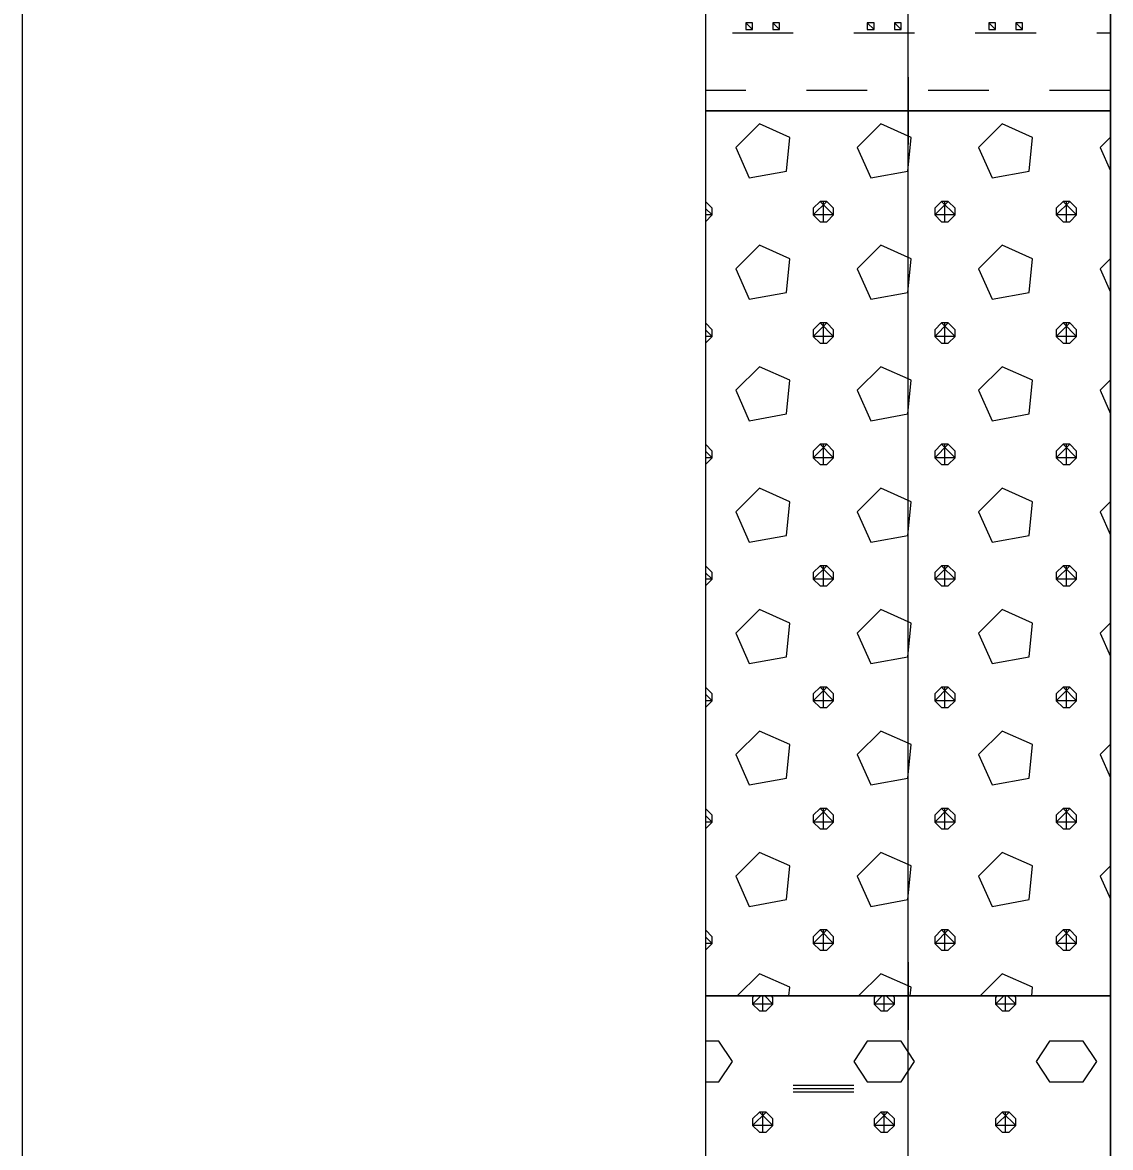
# Model space of a CAD drawing. Extents: x 3042 to 4120, y 576 to 2694.
# Drawn here: x 3821.33 to 3833.62, y 1339.65 to 1352.36 of the extents above; entities that cross this region are included whole.
import ezdxf

# ---------------------------------------------------------------- set-up
doc = ezdxf.new("R2010")
doc.units = 0
for name, color, linetype in [('12', 7, 'Continuous'), ('18', 7, 'Continuous'), ('51', 7, 'Continuous'), ('53', 7, 'Continuous'), ('56', 7, 'Continuous')]:
    doc.layers.add(name, color=color, linetype=linetype)

msp = doc.modelspace()

# ---------------------------------------------------------------- linework, layer by layer
at = {"layer": '12'}
msp.add_lwpolyline([(3821.333, 1334.679), (3821.333, 1374.363)], dxfattribs=at)
at = {"layer": '18'}
msp.add_line((3831.333, 1327.313), (3831.333, 1374.363), dxfattribs=at)
at = {"layer": '51'}
for points in [[(3829.047, 1351.363), (3833.619, 1351.363), (3833.619, 1355.363), (3829.047, 1355.363)], [(3829.047, 1341.363), (3833.619, 1341.363), (3833.619, 1351.363), (3829.047, 1351.363)], [(3829.047, 1335.363), (3833.619, 1335.363), (3833.619, 1341.363), (3829.047, 1341.363)]]:
    msp.add_lwpolyline(points, close=True, dxfattribs=at)
for points in [[(3829.501, 1352.357), (3829.501, 1352.281), (3829.578, 1352.281), (3829.578, 1352.357), (3829.501, 1352.357), (3829.578, 1352.281)], [(3829.806, 1352.357), (3829.806, 1352.281), (3829.882, 1352.281), (3829.882, 1352.357), (3829.806, 1352.357), (3829.882, 1352.281)], [(3830.873, 1352.357), (3830.873, 1352.281), (3830.949, 1352.281), (3830.949, 1352.357), (3830.873, 1352.357), (3830.949, 1352.281)], [(3831.178, 1352.357), (3831.178, 1352.281), (3831.254, 1352.281), (3831.254, 1352.357), (3831.178, 1352.357), (3831.254, 1352.281)], [(3832.245, 1352.357), (3832.245, 1352.281), (3832.321, 1352.281), (3832.321, 1352.357), (3832.245, 1352.357), (3832.321, 1352.281)], [(3832.549, 1352.357), (3832.549, 1352.281), (3832.626, 1352.281), (3832.626, 1352.357), (3832.549, 1352.357), (3832.626, 1352.281)], [(3833.616, 1352.357), (3833.616, 1352.281), (3833.619, 1352.281)], [(3833.619, 1352.357), (3833.616, 1352.357), (3833.619, 1352.355)], [(3829.349, 1352.243), (3830.035, 1352.243)], [(3830.721, 1352.243), (3831.406, 1352.243)], [(3832.092, 1352.243), (3832.778, 1352.243)], [(3833.464, 1352.243), (3833.619, 1352.243)], [(3829.047, 1351.595), (3829.501, 1351.595)], [(3830.187, 1351.595), (3830.873, 1351.595)], [(3831.559, 1351.595), (3832.245, 1351.595)], [(3832.93, 1351.595), (3833.616, 1351.595)], [(3829.387, 1350.948), (3829.539, 1350.605), (3829.959, 1350.681), (3829.997, 1351.062), (3829.654, 1351.214), (3829.387, 1350.948)], [(3830.759, 1350.948), (3830.911, 1350.605), (3831.33, 1350.681), (3831.368, 1351.062), (3831.025, 1351.214), (3830.759, 1350.948)], [(3832.13, 1350.948), (3832.283, 1350.605), (3832.702, 1350.681), (3832.74, 1351.062), (3832.397, 1351.214), (3832.13, 1350.948)], [(3833.619, 1351.065), (3833.502, 1350.948)], [(3833.502, 1350.948), (3833.619, 1350.684)], [(3829.044, 1350.11), (3829.044, 1350.11), (3829.12, 1350.186), (3829.12, 1350.262), (3829.044, 1350.338), (3829.044, 1350.338)], [(3829.044, 1350.338), (3829.044, 1350.338)], [(3829.047, 1350.259), (3829.12, 1350.186), (3829.047, 1350.186)], [(3830.34, 1350.338), (3830.263, 1350.262), (3830.263, 1350.186), (3830.34, 1350.11), (3830.416, 1350.11), (3830.492, 1350.186), (3830.492, 1350.262), (3830.416, 1350.338), (3830.34, 1350.338), (3830.492, 1350.186), (3830.263, 1350.186), (3830.416, 1350.338)], [(3830.378, 1350.11), (3830.378, 1350.338)], [(3831.711, 1350.338), (3831.635, 1350.262), (3831.635, 1350.186), (3831.711, 1350.11), (3831.787, 1350.11), (3831.864, 1350.186), (3831.864, 1350.262), (3831.787, 1350.338), (3831.711, 1350.338), (3831.864, 1350.186), (3831.635, 1350.186), (3831.787, 1350.338)], [(3831.749, 1350.11), (3831.749, 1350.338)], [(3833.083, 1350.338), (3833.007, 1350.262), (3833.007, 1350.186), (3833.083, 1350.11), (3833.159, 1350.11), (3833.235, 1350.186), (3833.235, 1350.262), (3833.159, 1350.338), (3833.083, 1350.338), (3833.235, 1350.186), (3833.007, 1350.186), (3833.159, 1350.338)], [(3833.121, 1350.11), (3833.121, 1350.338)], [(3829.387, 1349.576), (3829.539, 1349.233), (3829.959, 1349.309), (3829.997, 1349.69), (3829.654, 1349.843), (3829.387, 1349.576)], [(3830.759, 1349.576), (3830.911, 1349.233), (3831.33, 1349.309), (3831.368, 1349.69), (3831.025, 1349.843), (3830.759, 1349.576)], [(3832.13, 1349.576), (3832.283, 1349.233), (3832.702, 1349.309), (3832.74, 1349.69), (3832.397, 1349.843), (3832.13, 1349.576)], [(3833.619, 1349.693), (3833.502, 1349.576)], [(3833.502, 1349.576), (3833.619, 1349.313)], [(3829.044, 1348.738), (3829.044, 1348.738), (3829.12, 1348.814), (3829.12, 1348.89), (3829.044, 1348.967), (3829.044, 1348.967)], [(3829.044, 1348.967), (3829.044, 1348.967)], [(3830.34, 1348.967), (3830.263, 1348.89), (3830.263, 1348.814), (3830.34, 1348.738), (3830.416, 1348.738), (3830.492, 1348.814), (3830.492, 1348.89), (3830.416, 1348.967), (3830.34, 1348.967), (3830.492, 1348.814), (3830.263, 1348.814), (3830.416, 1348.967)], [(3830.378, 1348.738), (3830.378, 1348.967)], [(3831.711, 1348.967), (3831.635, 1348.89), (3831.635, 1348.814), (3831.711, 1348.738), (3831.787, 1348.738), (3831.864, 1348.814), (3831.864, 1348.89), (3831.787, 1348.967), (3831.711, 1348.967), (3831.864, 1348.814), (3831.635, 1348.814), (3831.787, 1348.967)], [(3831.749, 1348.738), (3831.749, 1348.967)], [(3833.083, 1348.967), (3833.007, 1348.89), (3833.007, 1348.814), (3833.083, 1348.738), (3833.159, 1348.738), (3833.235, 1348.814), (3833.235, 1348.89), (3833.159, 1348.967), (3833.083, 1348.967), (3833.235, 1348.814), (3833.007, 1348.814), (3833.159, 1348.967)], [(3833.121, 1348.738), (3833.121, 1348.967)], [(3829.047, 1348.888), (3829.12, 1348.814), (3829.047, 1348.814)], [(3829.387, 1348.205), (3829.539, 1347.862), (3829.959, 1347.938), (3829.997, 1348.319), (3829.654, 1348.471), (3829.387, 1348.205)], [(3830.759, 1348.205), (3830.911, 1347.862), (3831.33, 1347.938), (3831.368, 1348.319), (3831.025, 1348.471), (3830.759, 1348.205)], [(3832.13, 1348.205), (3832.283, 1347.862), (3832.702, 1347.938), (3832.74, 1348.319), (3832.397, 1348.471), (3832.13, 1348.205)], [(3833.619, 1348.322), (3833.502, 1348.205)], [(3833.502, 1348.205), (3833.619, 1347.941)], [(3829.044, 1347.366), (3829.044, 1347.366), (3829.12, 1347.443), (3829.12, 1347.519), (3829.044, 1347.595), (3829.044, 1347.595)], [(3829.044, 1347.595), (3829.044, 1347.595)], [(3830.34, 1347.595), (3830.263, 1347.519), (3830.263, 1347.443), (3830.34, 1347.366), (3830.416, 1347.366), (3830.492, 1347.443), (3830.492, 1347.519), (3830.416, 1347.595), (3830.34, 1347.595), (3830.492, 1347.443), (3830.263, 1347.443), (3830.416, 1347.595)], [(3830.378, 1347.366), (3830.378, 1347.595)], [(3831.711, 1347.595), (3831.635, 1347.519), (3831.635, 1347.443), (3831.711, 1347.366), (3831.787, 1347.366), (3831.864, 1347.443), (3831.864, 1347.519), (3831.787, 1347.595), (3831.711, 1347.595), (3831.864, 1347.443), (3831.635, 1347.443), (3831.787, 1347.595)], [(3831.749, 1347.366), (3831.749, 1347.595)], [(3833.083, 1347.595), (3833.007, 1347.519), (3833.007, 1347.443), (3833.083, 1347.366), (3833.159, 1347.366), (3833.235, 1347.443), (3833.235, 1347.519), (3833.159, 1347.595), (3833.083, 1347.595), (3833.235, 1347.443), (3833.007, 1347.443), (3833.159, 1347.595)], [(3833.121, 1347.366), (3833.121, 1347.595)], [(3829.047, 1347.516), (3829.12, 1347.443), (3829.047, 1347.443)], [(3829.387, 1346.833), (3829.539, 1346.49), (3829.959, 1346.566), (3829.997, 1346.947), (3829.654, 1347.1), (3829.387, 1346.833)], [(3830.759, 1346.833), (3830.911, 1346.49), (3831.33, 1346.566), (3831.368, 1346.947), (3831.025, 1347.1), (3830.759, 1346.833)], [(3832.13, 1346.833), (3832.283, 1346.49), (3832.702, 1346.566), (3832.74, 1346.947), (3832.397, 1347.1), (3832.13, 1346.833)], [(3833.619, 1346.95), (3833.502, 1346.833)], [(3833.502, 1346.833), (3833.619, 1346.57)], [(3829.044, 1345.995), (3829.044, 1345.995), (3829.12, 1346.071), (3829.12, 1346.147), (3829.044, 1346.223), (3829.044, 1346.223)], [(3829.044, 1346.223), (3829.044, 1346.223)], [(3830.34, 1346.223), (3830.263, 1346.147), (3830.263, 1346.071), (3830.34, 1345.995), (3830.416, 1345.995), (3830.492, 1346.071), (3830.492, 1346.147), (3830.416, 1346.223), (3830.34, 1346.223), (3830.492, 1346.071), (3830.263, 1346.071), (3830.416, 1346.223)], [(3830.378, 1345.995), (3830.378, 1346.223)], [(3831.711, 1346.223), (3831.635, 1346.147), (3831.635, 1346.071), (3831.711, 1345.995), (3831.787, 1345.995), (3831.864, 1346.071), (3831.864, 1346.147), (3831.787, 1346.223), (3831.711, 1346.223), (3831.864, 1346.071), (3831.635, 1346.071), (3831.787, 1346.223)], [(3831.749, 1345.995), (3831.749, 1346.223)], [(3833.083, 1346.223), (3833.007, 1346.147), (3833.007, 1346.071), (3833.083, 1345.995), (3833.159, 1345.995), (3833.235, 1346.071), (3833.235, 1346.147), (3833.159, 1346.223), (3833.083, 1346.223), (3833.235, 1346.071), (3833.007, 1346.071), (3833.159, 1346.223)], [(3833.121, 1345.995), (3833.121, 1346.223)], [(3829.047, 1346.144), (3829.12, 1346.071), (3829.047, 1346.071)], [(3829.387, 1345.461), (3829.539, 1345.118), (3829.959, 1345.195), (3829.997, 1345.576), (3829.654, 1345.728), (3829.387, 1345.461)], [(3830.759, 1345.461), (3830.911, 1345.118), (3831.33, 1345.195), (3831.368, 1345.576), (3831.025, 1345.728), (3830.759, 1345.461)], [(3832.13, 1345.461), (3832.283, 1345.118), (3832.702, 1345.195), (3832.74, 1345.576), (3832.397, 1345.728), (3832.13, 1345.461)], [(3833.619, 1345.578), (3833.502, 1345.461)], [(3833.502, 1345.461), (3833.619, 1345.198)], [(3829.044, 1344.623), (3829.044, 1344.623), (3829.12, 1344.699), (3829.12, 1344.776), (3829.044, 1344.852), (3829.044, 1344.852)], [(3829.044, 1344.852), (3829.044, 1344.852)], [(3829.047, 1344.773), (3829.12, 1344.699), (3829.047, 1344.699)], [(3830.34, 1344.852), (3830.263, 1344.776), (3830.263, 1344.699), (3830.34, 1344.623), (3830.416, 1344.623), (3830.492, 1344.699), (3830.492, 1344.776), (3830.416, 1344.852), (3830.34, 1344.852), (3830.492, 1344.699), (3830.263, 1344.699), (3830.416, 1344.852)], [(3830.378, 1344.623), (3830.378, 1344.852)], [(3831.711, 1344.852), (3831.635, 1344.776), (3831.635, 1344.699), (3831.711, 1344.623), (3831.787, 1344.623), (3831.864, 1344.699), (3831.864, 1344.776), (3831.787, 1344.852), (3831.711, 1344.852), (3831.864, 1344.699), (3831.635, 1344.699), (3831.787, 1344.852)], [(3831.749, 1344.623), (3831.749, 1344.852)], [(3833.083, 1344.852), (3833.007, 1344.776), (3833.007, 1344.699), (3833.083, 1344.623), (3833.159, 1344.623), (3833.235, 1344.699), (3833.235, 1344.776), (3833.159, 1344.852), (3833.083, 1344.852), (3833.235, 1344.699), (3833.007, 1344.699), (3833.159, 1344.852)], [(3833.121, 1344.623), (3833.121, 1344.852)], [(3829.387, 1344.09), (3829.539, 1343.747), (3829.959, 1343.823), (3829.997, 1344.204), (3829.654, 1344.356), (3829.387, 1344.09)], [(3830.759, 1344.09), (3830.911, 1343.747), (3831.33, 1343.823), (3831.368, 1344.204), (3831.025, 1344.356), (3830.759, 1344.09)], [(3832.13, 1344.09), (3832.283, 1343.747), (3832.702, 1343.823), (3832.74, 1344.204), (3832.397, 1344.356), (3832.13, 1344.09)], [(3833.619, 1344.207), (3833.502, 1344.09)], [(3833.502, 1344.09), (3833.619, 1343.826)], [(3829.044, 1343.252), (3829.044, 1343.252), (3829.12, 1343.328), (3829.12, 1343.404), (3829.044, 1343.48), (3829.044, 1343.48)], [(3829.044, 1343.48), (3829.044, 1343.48)], [(3829.047, 1343.401), (3829.12, 1343.328), (3829.047, 1343.328)], [(3830.34, 1343.48), (3830.263, 1343.404), (3830.263, 1343.328), (3830.34, 1343.252), (3830.416, 1343.252), (3830.492, 1343.328), (3830.492, 1343.404), (3830.416, 1343.48), (3830.34, 1343.48), (3830.492, 1343.328), (3830.263, 1343.328), (3830.416, 1343.48)], [(3830.378, 1343.252), (3830.378, 1343.48)], [(3831.711, 1343.48), (3831.635, 1343.404), (3831.635, 1343.328), (3831.711, 1343.252), (3831.787, 1343.252), (3831.864, 1343.328), (3831.864, 1343.404), (3831.787, 1343.48), (3831.711, 1343.48), (3831.864, 1343.328), (3831.635, 1343.328), (3831.787, 1343.48)], [(3831.749, 1343.252), (3831.749, 1343.48)], [(3833.083, 1343.48), (3833.007, 1343.404), (3833.007, 1343.328), (3833.083, 1343.252), (3833.159, 1343.252), (3833.235, 1343.328), (3833.235, 1343.404), (3833.159, 1343.48), (3833.083, 1343.48), (3833.235, 1343.328), (3833.007, 1343.328), (3833.159, 1343.48)], [(3833.121, 1343.252), (3833.121, 1343.48)], [(3829.387, 1342.718), (3829.539, 1342.375), (3829.959, 1342.451), (3829.997, 1342.832), (3829.654, 1342.985), (3829.387, 1342.718)], [(3830.759, 1342.718), (3830.911, 1342.375), (3831.33, 1342.451), (3831.368, 1342.832), (3831.025, 1342.985), (3830.759, 1342.718)], [(3832.13, 1342.718), (3832.283, 1342.375), (3832.702, 1342.451), (3832.74, 1342.832), (3832.397, 1342.985), (3832.13, 1342.718)], [(3833.619, 1342.835), (3833.502, 1342.718)], [(3833.502, 1342.718), (3833.619, 1342.455)], [(3829.044, 1341.88), (3829.044, 1341.88), (3829.12, 1341.956), (3829.12, 1342.032), (3829.044, 1342.109), (3829.044, 1342.109)], [(3829.044, 1342.109), (3829.044, 1342.109)], [(3830.34, 1342.109), (3830.263, 1342.032), (3830.263, 1341.956), (3830.34, 1341.88), (3830.416, 1341.88), (3830.492, 1341.956), (3830.492, 1342.032), (3830.416, 1342.109), (3830.34, 1342.109), (3830.492, 1341.956), (3830.263, 1341.956), (3830.416, 1342.109)], [(3830.378, 1341.88), (3830.378, 1342.109)], [(3831.711, 1342.109), (3831.635, 1342.032), (3831.635, 1341.956), (3831.711, 1341.88), (3831.787, 1341.88), (3831.864, 1341.956), (3831.864, 1342.032), (3831.787, 1342.109), (3831.711, 1342.109), (3831.864, 1341.956), (3831.635, 1341.956), (3831.787, 1342.109)], [(3831.749, 1341.88), (3831.749, 1342.109)], [(3833.083, 1342.109), (3833.007, 1342.032), (3833.007, 1341.956), (3833.083, 1341.88), (3833.159, 1341.88), (3833.235, 1341.956), (3833.235, 1342.032), (3833.159, 1342.109), (3833.083, 1342.109), (3833.235, 1341.956), (3833.007, 1341.956), (3833.159, 1342.109)], [(3833.121, 1341.88), (3833.121, 1342.109)], [(3829.047, 1342.03), (3829.12, 1341.956), (3829.047, 1341.956)], [(3829.987, 1341.363), (3829.997, 1341.461), (3829.654, 1341.613), (3829.403, 1341.363)], [(3831.358, 1341.363), (3831.368, 1341.461), (3831.025, 1341.613), (3830.775, 1341.363)], [(3832.73, 1341.363), (3832.74, 1341.461), (3832.397, 1341.613), (3832.147, 1341.363)], [(3829.594, 1341.363), (3829.578, 1341.347), (3829.578, 1341.27), (3829.654, 1341.194), (3829.73, 1341.194), (3829.806, 1341.27), (3829.806, 1341.347), (3829.79, 1341.363)], [(3829.714, 1341.363), (3829.806, 1341.27), (3829.578, 1341.27), (3829.67, 1341.363)], [(3829.692, 1341.194), (3829.692, 1341.363)], [(3830.966, 1341.363), (3830.949, 1341.347), (3830.949, 1341.27), (3831.025, 1341.194), (3831.102, 1341.194), (3831.178, 1341.27), (3831.178, 1341.347), (3831.161, 1341.363)], [(3831.085, 1341.363), (3831.178, 1341.27), (3830.949, 1341.27), (3831.042, 1341.363)], [(3831.063, 1341.194), (3831.063, 1341.363)], [(3832.337, 1341.363), (3832.321, 1341.347), (3832.321, 1341.27), (3832.397, 1341.194), (3832.473, 1341.194), (3832.549, 1341.27), (3832.549, 1341.347), (3832.533, 1341.363)], [(3832.457, 1341.363), (3832.549, 1341.27), (3832.321, 1341.27), (3832.413, 1341.363)], [(3832.435, 1341.194), (3832.435, 1341.363)], [(3829.047, 1340.394), (3829.197, 1340.394), (3829.349, 1340.623), (3829.197, 1340.851), (3829.047, 1340.851)], [(3830.873, 1340.394), (3831.254, 1340.394), (3831.406, 1340.623), (3831.254, 1340.851), (3830.873, 1340.851), (3830.721, 1340.623), (3830.873, 1340.394)], [(3832.93, 1340.394), (3833.311, 1340.394), (3833.464, 1340.623), (3833.311, 1340.851), (3832.93, 1340.851), (3832.778, 1340.623), (3832.93, 1340.394)], [(3830.035, 1340.356), (3830.721, 1340.356)], [(3830.035, 1340.318), (3830.721, 1340.318)], [(3830.035, 1340.28), (3830.721, 1340.28)], [(3829.654, 1340.051), (3829.578, 1339.975), (3829.578, 1339.899), (3829.654, 1339.823), (3829.73, 1339.823), (3829.806, 1339.899), (3829.806, 1339.975), (3829.73, 1340.051), (3829.654, 1340.051), (3829.806, 1339.899), (3829.578, 1339.899), (3829.73, 1340.051)], [(3829.692, 1339.823), (3829.692, 1340.051)], [(3831.025, 1340.051), (3830.949, 1339.975), (3830.949, 1339.899), (3831.025, 1339.823), (3831.102, 1339.823), (3831.178, 1339.899), (3831.178, 1339.975), (3831.102, 1340.051), (3831.025, 1340.051), (3831.178, 1339.899), (3830.949, 1339.899), (3831.102, 1340.051)], [(3831.063, 1339.823), (3831.063, 1340.051)], [(3832.397, 1340.051), (3832.321, 1339.975), (3832.321, 1339.899), (3832.397, 1339.823), (3832.473, 1339.823), (3832.549, 1339.899), (3832.549, 1339.975), (3832.473, 1340.051), (3832.397, 1340.051), (3832.549, 1339.899), (3832.321, 1339.899), (3832.473, 1340.051)], [(3832.435, 1339.823), (3832.435, 1340.051)]]:
    msp.add_lwpolyline(points, dxfattribs=at)
at = {"layer": '53'}
for points in [[(3829.047, 1374.363), (3829.047, 1329.363)], [(3833.619, 1374.363), (3833.619, 1329.363)], [(3829.047, 1351.363), (3833.619, 1351.363)], [(3829.047, 1341.363), (3833.619, 1341.363)]]:
    msp.add_lwpolyline(points, dxfattribs=at)
at = {"layer": '56'}
for points in [[(3831.333, 1351.744), (3831.333, 1350.982)], [(3830.952, 1351.363), (3831.714, 1351.363)], [(3831.333, 1341.744), (3831.333, 1340.982)], [(3830.952, 1341.363), (3831.714, 1341.363)]]:
    msp.add_lwpolyline(points, dxfattribs=at)

doc.saveas('drawing.dxf')
